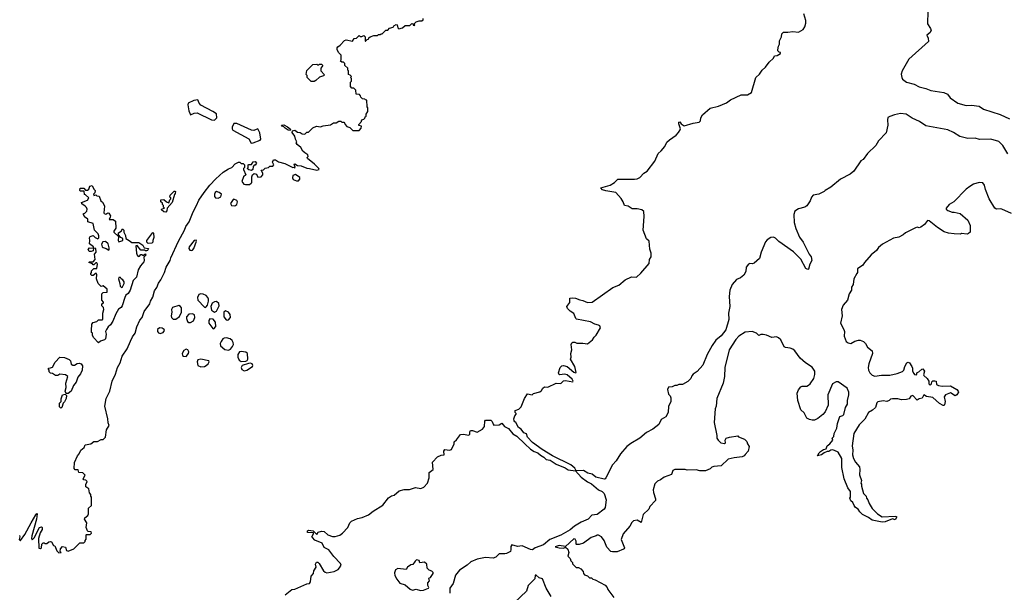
# Model space of a CAD drawing. Extents: x 2220333 to 2384341, y 721037 to 894043.
# Tile 320 of 325: x 2353509 to 2364200, y 862081 to 868302. Entities that reach past the tile are written whole.
import ezdxf

# ---------------------------------------------------------------- set-up
doc = ezdxf.new("R2010")
doc.units = 0

msp = doc.modelspace()

# ---------------------------------------------------------------- linework, layer by layer
at = {"layer": '0CON10XD'}
for points in [[(2359494, 864676), (2359503, 864715), (2359496, 864774), (2359505, 864792), (2359515, 864800), (2359535, 864800), (2359558, 864788), (2359625, 864789), (2359675, 864780), (2359728, 864825), (2359746, 864854), (2359769, 864875), (2359814, 864955), (2359807, 864975), (2359795, 864984), (2359755, 864993), (2359705, 865019), (2359555, 865048), (2359546, 865056), (2359525, 865110), (2359487, 865135), (2359458, 865165), (2359448, 865185), (2359482, 865228), (2359482, 865278), (2359515, 865282), (2359545, 865276), (2359589, 865259), (2359625, 865252), (2359675, 865231), (2359725, 865232), (2359948, 865392), (2360015, 865419), (2360084, 865476), (2360152, 865508), (2360205, 865504), (2360253, 865547), (2360342, 865655), (2360348, 865695), (2360364, 865726), (2360364, 865764), (2360349, 865809), (2360343, 865895), (2360315, 865922), (2360278, 866015), (2360290, 866165), (2360285, 866220), (2360265, 866238), (2360215, 866248), (2360158, 866248), (2360115, 866278), (2360075, 866282), (2360062, 866325), (2360041, 866361), (2359983, 866423), (2359872, 866442), (2359838, 866455), (2359818, 866475), (2359920, 866505), (2359968, 866532), (2360005, 866568), (2360185, 866569), (2360215, 866574), (2360242, 866588), (2360286, 866635), (2360323, 866655), (2360404, 866766), (2360442, 866848), (2360475, 866878), (2360512, 866925), (2360535, 866970), (2360565, 866998), (2360635, 867048), (2360662, 867075), (2360680, 867105), (2360682, 867115), (2360665, 867170), (2360665, 867190), (2360675, 867192), (2360691, 867171), (2360725, 867150), (2360821, 867179), (2360885, 867190), (2360900, 867205), (2360903, 867237), (2360921, 867269), (2361005, 867342), (2361095, 867363), (2361185, 867400), (2361225, 867433), (2361342, 867485), (2361413, 867487), (2361455, 867511), (2361502, 867675), (2361541, 867709), (2361571, 867755), (2361607, 867785), (2361645, 867840), (2361693, 867885), (2361705, 867908), (2361735, 867912), (2361770, 867935), (2361770, 867945), (2361755, 867950), (2361740, 867965), (2361740, 867975), (2361748, 868015), (2361758, 868035), (2361758, 868072), (2361780, 868115), (2361783, 868147), (2361803, 868167), (2361848, 868168), (2361905, 868173), (2361965, 868167), (2362016, 868194), (2362033, 868225), (2362043, 868265), (2362043, 868295), (2362022, 868365)], [(2363371, 868395), (2363367, 868257), (2363398, 868205), (2363404, 868185), (2363390, 868160), (2363357, 868135), (2363372, 868102), (2363378, 868065), (2363164, 867875), (2363089, 867745), (2363081, 867709), (2363086, 867675), (2363095, 867655), (2363139, 867625), (2363220, 867600), (2363275, 867574), (2363346, 867556), (2363402, 867532), (2363542, 867512), (2363584, 867494), (2363610, 867455), (2363695, 867395), (2363785, 867369), (2363845, 867373), (2363925, 867364), (2363975, 867329), (2364153, 867273), (2364255, 867226)], [(2353505, 862698), (2353512, 862685), (2353502, 862655), (2353513, 862643), (2353518, 862645), (2353565, 862710), (2353635, 862837), (2353685, 862922), (2353695, 862938), (2353700, 862935), (2353690, 862875), (2353640, 862695), (2353638, 862665), (2353645, 862650), (2353665, 862672), (2353724, 862786), (2353745, 862793), (2353751, 862785), (2353752, 862765), (2353732, 862728), (2353712, 862665), (2353715, 862560), (2353735, 862558), (2353747, 862563), (2353750, 862605), (2353765, 862620), (2353775, 862620), (2353785, 862610), (2353805, 862610), (2353825, 862628), (2353845, 862632), (2353855, 862630), (2353875, 862590), (2353890, 862585), (2353913, 862533), (2353935, 862510), (2353958, 862512), (2353950, 862525), (2353952, 862555), (2353973, 862577), (2354005, 862570), (2354017, 862537), (2354035, 862528), (2354095, 862552), (2354162, 862618), (2354205, 862620), (2354218, 862632), (2354220, 862645), (2354232, 862658), (2354230, 862705), (2354235, 862710), (2354275, 862710), (2354290, 862725), (2354285, 862738), (2354253, 862743), (2354245, 862750), (2354232, 862785), (2354238, 862835), (2354212, 862875), (2354215, 862890), (2354248, 862915), (2354256, 862934), (2354256, 862994), (2354288, 863025), (2354288, 863115), (2354280, 863125), (2354280, 863145), (2354268, 863162), (2354258, 863205), (2354228, 863228), (2354228, 863252), (2354240, 863285), (2354228, 863298), (2354205, 863302), (2354198, 863315), (2354220, 863355), (2354195, 863380), (2354152, 863382), (2354145, 863410), (2354112, 863412), (2354102, 863425), (2354105, 863490), (2354136, 863565), (2354156, 863584), (2354174, 863625), (2354210, 863655), (2354220, 863685), (2354280, 863695), (2354315, 863718), (2354352, 863718), (2354395, 863742), (2354415, 863740), (2354440, 863765), (2354452, 863845), (2354482, 863895), (2354471, 863921), (2354467, 863965), (2354434, 864104), (2354446, 864185), (2354489, 864265), (2354513, 864375), (2354549, 864451), (2354571, 864525), (2354598, 864575), (2354622, 864645), (2354675, 864725), (2354712, 864808), (2354733, 864855), (2354762, 864898), (2354781, 864965), (2354815, 865038), (2354837, 865065), (2354859, 865131), (2354922, 865215), (2354930, 865245), (2354954, 865286), (2354971, 865355), (2354998, 865392), (2355015, 865439), (2355041, 865475), (2355080, 865555), (2355099, 865615), (2355143, 865685), (2355150, 865715), (2355232, 865895), (2355299, 866015), (2355314, 866056), (2355348, 866105), (2355392, 866215), (2355429, 866285), (2355455, 866341), (2355510, 866425), (2355573, 866505), (2355639, 866575), (2355718, 866645), (2355775, 866682), (2355812, 866698), (2355849, 866735), (2355885, 866756), (2355900, 866755), (2355915, 866740), (2355935, 866740), (2355950, 866725), (2355950, 866695), (2355940, 866685), (2355940, 866675), (2355963, 866617), (2355940, 866595), (2355920, 866545), (2355942, 866515), (2355961, 866511), (2356005, 866511), (2356022, 866525), (2356028, 866535), (2356029, 866595), (2356038, 866615), (2356055, 866630), (2356080, 866625), (2356095, 866590), (2356130, 866595), (2356150, 866615), (2356150, 866635), (2356132, 866668), (2356155, 866670), (2356175, 866690), (2356212, 866698), (2356225, 866710), (2356258, 866712), (2356270, 866725), (2356252, 866755), (2356265, 866778), (2356285, 866778), (2356318, 866758), (2356389, 866739), (2356475, 866698), (2356485, 866700), (2356495, 866690), (2356500, 866705), (2356488, 866725), (2356495, 866736), (2356525, 866718), (2356565, 866714), (2356625, 866689), (2356656, 866686), (2356735, 866668), (2356760, 866675), (2356758, 866685), (2356711, 866731), (2356633, 866795), (2356630, 866805), (2356642, 866815), (2356638, 866835), (2356604, 866854), (2356584, 866874), (2356563, 866913), (2356520, 866945), (2356512, 866965), (2356518, 866975), (2356502, 867005), (2356497, 867037), (2356468, 867075), (2356470, 867095), (2356495, 867102), (2356525, 867080), (2356555, 867078), (2356575, 867062), (2356605, 867060), (2356625, 867080), (2356645, 867080), (2356692, 867128), (2356733, 867147), (2356775, 867138), (2356805, 867150), (2356885, 867160), (2356915, 867180), (2356945, 867180), (2356975, 867200), (2356995, 867200), (2357005, 867190), (2357028, 867188), (2357040, 867175), (2357042, 867162), (2357062, 867142), (2357095, 867130), (2357125, 867100), (2357195, 867100), (2357218, 867122), (2357220, 867145), (2357192, 867152), (2357190, 867165), (2357220, 867195), (2357220, 867205), (2357232, 867218), (2357245, 867220), (2357258, 867232), (2357260, 867245), (2357270, 867255), (2357270, 867275), (2357290, 867305), (2357290, 867345), (2357280, 867355), (2357278, 867428), (2357265, 867430), (2357255, 867440), (2357232, 867442), (2357212, 867462), (2357210, 867475), (2357198, 867488), (2357162, 867492), (2357158, 867538), (2357138, 867558), (2357115, 867560), (2357100, 867575), (2357100, 867625), (2357110, 867635), (2357110, 867665), (2357100, 867675), (2357110, 867685), (2357098, 867698), (2357080, 867705), (2357080, 867745), (2357070, 867755), (2357070, 867775), (2357040, 867805), (2357038, 867828), (2357025, 867840), (2357005, 867840), (2356992, 867852), (2357000, 867865), (2357000, 867915), (2356970, 867945), (2356957, 867977), (2356957, 867995), (2356964, 868006), (2356990, 868025), (2357034, 868076), (2357055, 868083), (2357122, 868068), (2357142, 868098), (2357165, 868100), (2357172, 868108), (2357195, 868130), (2357205, 868120), (2357225, 868120), (2357245, 868130), (2357260, 868115), (2357260, 868070), (2357265, 868070), (2357282, 868088), (2357295, 868090), (2357300, 868105), (2357313, 868117), (2357355, 868130), (2357395, 868130), (2357405, 868140), (2357425, 868140), (2357435, 868150), (2357445, 868150), (2357485, 868190), (2357505, 868190), (2357525, 868210), (2357565, 868220), (2357570, 868235), (2357595, 868250), (2357607, 868247), (2357613, 868213), (2357625, 868202), (2357667, 868213), (2357695, 868240), (2357745, 868240), (2357765, 868260), (2357778, 868258), (2357782, 868242), (2357795, 868240), (2357800, 868245), (2357790, 868255), (2357815, 868280), (2357845, 868290), (2357875, 868290), (2357888, 868302), (2357890, 868315)], [(2356675, 867630), (2356630, 867675), (2356630, 867695), (2356620, 867705), (2356628, 867752), (2356693, 867817), (2356735, 867820), (2356745, 867810), (2356755, 867810), (2356765, 867820), (2356785, 867820), (2356800, 867805), (2356780, 867775), (2356780, 867745), (2356817, 867703), (2356807, 867693), (2356765, 867678), (2356725, 867640), (2356705, 867632), (2356675, 867630)], [(2355625, 867210), (2355649, 867235), (2355645, 867278), (2355605, 867306), (2355474, 867375), (2355456, 867395), (2355442, 867432), (2355400, 867425), (2355337, 867395), (2355334, 867376), (2355345, 867312), (2355365, 867270), (2355402, 867288), (2355435, 867289), (2355592, 867215), (2355625, 867210)], [(2364238, 866845), (2364185, 866935), (2364139, 866979), (2364055, 867005), (2363931, 866999), (2363885, 867016), (2363805, 867013), (2363716, 867034), (2363647, 867077), (2363585, 867104), (2363348, 867148), (2363278, 867195), (2363201, 867231), (2363135, 867275), (2363073, 867283), (2363008, 867268), (2362955, 867252), (2362935, 867238), (2362930, 867215), (2362936, 867155), (2362916, 867074), (2362833, 866985), (2362804, 866936), (2362713, 866847), (2362667, 866785), (2362643, 866767), (2362567, 866655), (2362525, 866624), (2362421, 866569), (2362315, 866481), (2362255, 866448), (2362245, 866434), (2362185, 866408), (2362125, 866394), (2362106, 866374), (2362090, 866335), (2362055, 866279), (2362032, 866265), (2361965, 866249), (2361925, 866221), (2361914, 866185), (2361917, 866097), (2361935, 866035), (2361975, 865939), (2362016, 865885), (2362081, 865755), (2362104, 865725), (2362110, 865685), (2362089, 865645), (2362075, 865590), (2362065, 865588), (2362045, 865598), (2361990, 865700), (2361910, 865780), (2361753, 865893), (2361715, 865929), (2361695, 865939), (2361665, 865937), (2361625, 865910), (2361605, 865888), (2361559, 865775), (2361543, 865707), (2361485, 865657), (2361465, 865650), (2361435, 865652), (2361422, 865645), (2361397, 865615), (2361392, 865568), (2361373, 865527), (2361335, 865498), (2361292, 865478), (2361246, 865424), (2361220, 865365), (2361213, 865295), (2361221, 865185), (2361206, 865115), (2361209, 865045), (2361175, 864934), (2361125, 864867), (2361068, 864822), (2361027, 864763), (2360973, 864665), (2360925, 864547), (2360865, 864481), (2360820, 864450), (2360806, 864434), (2360796, 864405), (2360765, 864370), (2360705, 864340), (2360665, 864337), (2360645, 864328), (2360623, 864327), (2360595, 864312), (2360552, 864308), (2360543, 864285), (2360553, 864235), (2360570, 864215), (2360577, 864195), (2360578, 864155), (2360572, 864135), (2360552, 864105), (2360549, 864035), (2360523, 863987), (2360473, 863957), (2360450, 863905), (2360384, 863855), (2360315, 863818), (2360241, 863755), (2360145, 863699), (2360100, 863665), (2360032, 863585), (2359985, 863509), (2359944, 863465), (2359873, 863325), (2359865, 863313), (2359855, 863311), (2359763, 863333), (2359723, 863365), (2359677, 863377), (2359631, 863405), (2359552, 863402), (2359535, 863428), (2359492, 863465), (2359293, 863563), (2359181, 863631), (2359077, 863707), (2359024, 863765), (2359013, 863803), (2358982, 863815), (2358952, 863852), (2358925, 863873), (2358897, 863927), (2358885, 863932), (2358878, 863945), (2358873, 863967), (2358885, 864000), (2358900, 864015), (2358900, 864025), (2358890, 864035), (2358890, 864055), (2358928, 864072), (2358953, 864095), (2358990, 864185), (2359024, 864236), (2359072, 864228), (2359088, 864242), (2359155, 864258), (2359175, 864272), (2359190, 864300), (2359208, 864312), (2359245, 864311), (2359335, 864352), (2359385, 864350), (2359413, 864377), (2359435, 864383), (2359515, 864368), (2359519, 864375), (2359509, 864395), (2359453, 864445), (2359425, 864452), (2359375, 864444), (2359362, 864452), (2359359, 864465), (2359377, 864525), (2359395, 864540), (2359415, 864545), (2359454, 864534), (2359525, 864471), (2359545, 864464), (2359552, 864468), (2359536, 864536), (2359488, 864615), (2359497, 864635), (2359494, 864676)], [(2356021, 866961), (2356045, 866964), (2356118, 866995), (2356126, 867005), (2356115, 867072), (2356096, 867116), (2356050, 867100), (2356025, 867101), (2355868, 867175), (2355835, 867173), (2355815, 867135), (2355814, 867115), (2355822, 867102), (2355997, 867007), (2356021, 866961)], [(2356445, 867100), (2356425, 867103), (2356390, 867125), (2356378, 867138), (2356360, 867145), (2356352, 867158), (2356375, 867160), (2356415, 867138), (2356446, 867116), (2356450, 867105), (2356445, 867100)], [(2356025, 866662), (2355995, 866670), (2355980, 866685), (2355990, 866695), (2355990, 866725), (2355995, 866730), (2356025, 866730), (2356042, 866758), (2356065, 866760), (2356080, 866745), (2356065, 866720), (2356055, 866720), (2356042, 866708), (2356040, 866675), (2356025, 866662)], [(2356515, 866551), (2356535, 866553), (2356552, 866568), (2356549, 866589), (2356505, 866620), (2356475, 866608), (2356470, 866585), (2356478, 866565), (2356515, 866551)], [(2354365, 864790), (2354311, 864851), (2354298, 864875), (2354300, 864895), (2354290, 864905), (2354288, 864925), (2354292, 864995), (2354305, 865012), (2354348, 865022), (2354365, 865040), (2354405, 865040), (2354410, 865045), (2354412, 865115), (2354422, 865155), (2354417, 865177), (2354400, 865195), (2354400, 865215), (2354420, 865225), (2354420, 865235), (2354400, 865255), (2354402, 865325), (2354415, 865340), (2354458, 865342), (2354460, 865375), (2354415, 865410), (2354393, 865403), (2354362, 865435), (2354342, 865485), (2354348, 865535), (2354338, 865548), (2354305, 865522), (2354293, 865523), (2354280, 865535), (2354280, 865545), (2354290, 865555), (2354290, 865575), (2354315, 865600), (2354345, 865600), (2354352, 865645), (2354345, 865660), (2354335, 865660), (2354315, 865640), (2354305, 865640), (2354298, 865648), (2354260, 865665), (2354265, 865670), (2354305, 865670), (2354330, 865695), (2354320, 865755), (2354340, 865775), (2354337, 865817), (2354310, 865820), (2354308, 865792), (2354285, 865782), (2354263, 865783), (2354255, 865800), (2354253, 865807), (2354265, 865822), (2354310, 865820), (2354310, 865835), (2354268, 865868), (2354272, 865905), (2354267, 865933), (2354274, 865946), (2354305, 865958), (2354330, 865935), (2354358, 865922), (2354368, 865932), (2354368, 865955), (2354360, 865975), (2354322, 866015), (2354308, 866088), (2354250, 866105), (2354250, 866135), (2354212, 866162), (2354210, 866175), (2354200, 866185), (2354202, 866198), (2354215, 866200), (2354238, 866222), (2354240, 866245), (2354235, 866260), (2354220, 866275), (2354182, 866302), (2354180, 866315), (2354245, 866342), (2354260, 866365), (2354225, 866400), (2354212, 866402), (2354208, 866438), (2354168, 866438), (2354160, 866445), (2354165, 866470), (2354205, 866470), (2354225, 866450), (2354245, 866450), (2354258, 866462), (2354270, 866495), (2354295, 866500), (2354312, 866462), (2354330, 866445), (2354325, 866420), (2354310, 866405), (2354312, 866392), (2354335, 866400), (2354345, 866390), (2354370, 866385), (2354388, 866335), (2354409, 866319), (2354422, 866295), (2354428, 866275), (2354422, 866205), (2354427, 866197), (2354445, 866190), (2354465, 866202), (2354475, 866200), (2354493, 866173), (2354492, 866155), (2354482, 866132), (2354522, 866132), (2354550, 866115), (2354552, 866038), (2354532, 866005), (2354532, 865995), (2354580, 865945), (2354578, 865905), (2354585, 865890), (2354630, 865905), (2354630, 865925), (2354607, 865937), (2354580, 865965), (2354583, 865987), (2354610, 866005), (2354625, 866030), (2354640, 866015), (2354640, 865995), (2354656, 865956), (2354660, 865925), (2354698, 865905), (2354725, 865880), (2354802, 865882), (2354845, 865852), (2354862, 865822), (2354906, 865816), (2354898, 865795), (2354885, 865790), (2354875, 865790), (2354865, 865800), (2354825, 865800), (2354785, 865850), (2354770, 865845), (2354778, 865765), (2354783, 865743), (2354795, 865730), (2354808, 865732), (2354825, 865750), (2354835, 865750), (2354845, 865740), (2354875, 865760), (2354880, 865745), (2354858, 865722), (2354860, 865685), (2354855, 865672), (2354821, 865629), (2354796, 865584), (2354776, 865505), (2354741, 865469), (2354708, 865365), (2354685, 865329), (2354662, 865308), (2354650, 865285), (2354621, 865195), (2354609, 865175), (2354583, 865157), (2354553, 865105), (2354520, 865025), (2354495, 864988), (2354468, 864965), (2354452, 864938), (2354442, 864915), (2354448, 864885), (2354440, 864835), (2354430, 864825), (2354385, 864810), (2354365, 864790)], [(2364277, 866197), (2364172, 866242), (2364153, 866247), (2364115, 866244), (2364095, 866256), (2364036, 866355), (2363996, 866456), (2363984, 866504), (2363965, 866528), (2363925, 866533), (2363866, 866514), (2363825, 866490)], [(2355095, 866212), (2355073, 866213), (2355050, 866235), (2355052, 866248), (2355080, 866255), (2355070, 866265), (2355070, 866285), (2355060, 866295), (2355058, 866308), (2355043, 866323), (2355042, 866345), (2355075, 866350), (2355102, 866322), (2355128, 866312), (2355140, 866345), (2355150, 866355), (2355150, 866365), (2355140, 866375), (2355143, 866397), (2355185, 866440), (2355195, 866440), (2355200, 866435), (2355198, 866415), (2355188, 866402), (2355166, 866315), (2355110, 866255), (2355108, 866225), (2355095, 866212)], [(2355665, 866364), (2355694, 866376), (2355700, 866405), (2355675, 866426), (2355645, 866436), (2355630, 866425), (2355624, 866405), (2355625, 866380), (2355635, 866367), (2355665, 866364)], [(2363825, 866490), (2363785, 866462), (2363650, 866325), (2363600, 866295), (2363570, 866255), (2363570, 866245), (2363585, 866230), (2363635, 866212), (2363655, 866212), (2363720, 866195), (2363802, 866125), (2363828, 866065), (2363828, 865995), (2363812, 865978), (2363795, 865973), (2363735, 865978), (2363725, 865972), (2363655, 865977), (2363595, 865982), (2363545, 865997), (2363474, 866044), (2363385, 866118), (2363365, 866120), (2363332, 866078), (2363295, 866048), (2363275, 866040), (2363255, 866048), (2363235, 866040), (2363125, 865988), (2363102, 865965), (2363055, 865938), (2362995, 865930), (2362876, 865864), (2362835, 865828), (2362812, 865795), (2362754, 865746), (2362680, 865665), (2362662, 865635), (2362605, 865597), (2362607, 865555), (2362600, 865545), (2362567, 865485), (2362557, 865425), (2362540, 865395), (2362541, 865365), (2362516, 865324), (2362497, 865255), (2362449, 865201), (2362432, 865155), (2362440, 865085), (2362420, 865005), (2362458, 864938), (2362464, 864915), (2362462, 864865), (2362483, 864805), (2362505, 864790), (2362534, 864784), (2362575, 864810), (2362615, 864822), (2362635, 864822), (2362672, 864805), (2362694, 864784), (2362716, 864746), (2362766, 864706), (2362768, 864675), (2362727, 864565), (2362722, 864525), (2362724, 864495), (2362739, 864465), (2362765, 864440), (2362795, 864431), (2362865, 864440), (2362955, 864440), (2363035, 864457), (2363095, 864480), (2363110, 864495), (2363118, 864535), (2363142, 864575), (2363155, 864582), (2363172, 864575), (2363196, 864536), (2363204, 864515), (2363204, 864485), (2363219, 864459), (2363225, 864448), (2363245, 864443), (2363255, 864470), (2363270, 864475), (2363303, 864507), (2363315, 864508), (2363332, 864485), (2363323, 864445), (2363327, 864435), (2363362, 864405), (2363380, 864375), (2363380, 864345), (2363395, 864330), (2363410, 864345), (2363412, 864368), (2363425, 864380), (2363445, 864380), (2363458, 864375), (2363465, 864340), (2363485, 864328), (2363525, 864320), (2363616, 864326), (2363685, 864283), (2363698, 864268), (2363702, 864255), (2363684, 864226), (2363665, 864217), (2363615, 864247), (2363562, 864225), (2363548, 864205), (2363556, 864155), (2363552, 864118), (2363545, 864110), (2363535, 864110), (2363495, 864133), (2363425, 864197), (2363355, 864209), (2363325, 864226), (2363309, 864191), (2363275, 864182), (2363255, 864170), (2363205, 864220), (2363185, 864212), (2363165, 864182), (2363136, 864174), (2363085, 864172), (2363045, 864182), (2362985, 864182), (2362965, 864180), (2362950, 864165), (2362925, 864153), (2362885, 864163), (2362828, 864152), (2362815, 864140), (2362800, 864090), (2362770, 864060), (2362725, 864033), (2362687, 863963), (2362625, 863901), (2362566, 863805), (2362547, 863673), (2362554, 863625), (2362552, 863575), (2362561, 863535), (2362583, 863495), (2362627, 863445), (2362632, 863415), (2362628, 863358), (2362648, 863295), (2362642, 863265), (2362650, 863255), (2362650, 863235), (2362672, 863155), (2362700, 863125), (2362702, 863105), (2362717, 863087), (2362732, 863045), (2362765, 862990), (2362822, 862935), (2362875, 862902), (2363015, 862909), (2363030, 862905), (2363028, 862895), (2363015, 862870), (2362985, 862878), (2362905, 862848), (2362875, 862843), (2362764, 862864), (2362725, 862892), (2362660, 862925), (2362630, 862955), (2362613, 862983), (2362584, 863004), (2362568, 863025), (2362556, 863056), (2362533, 863073), (2362522, 863105), (2362528, 863115), (2362528, 863175), (2362502, 863215), (2362460, 863315), (2362436, 863436), (2362435, 863536), (2362395, 863603), (2362355, 863623), (2362335, 863630), (2362315, 863627), (2362295, 863610), (2362275, 863610), (2362242, 863598), (2362215, 863574), (2362172, 863562), (2362189, 863595), (2362205, 863611), (2362235, 863633), (2362265, 863638), (2362278, 863672), (2362307, 863695), (2362337, 863733), (2362330, 863755), (2362350, 863775), (2362352, 863805), (2362382, 863865), (2362390, 863915), (2362415, 863990), (2362445, 864002), (2362456, 864014), (2362475, 864090), (2362496, 864124), (2362496, 864165), (2362513, 864225), (2362511, 864255), (2362495, 864299), (2362395, 864366), (2362374, 864366), (2362333, 864347), (2362284, 864226), (2362288, 864115), (2362255, 864040), (2362229, 864011), (2362175, 863970), (2362137, 863953), (2362115, 863952), (2362085, 863958), (2362054, 863974), (2362025, 864030), (2361992, 864065), (2361958, 864165), (2361952, 864245), (2361965, 864280), (2361990, 864315), (2362005, 864322), (2362055, 864322), (2362075, 864330), (2362093, 864347), (2362130, 864405), (2362143, 864447), (2362142, 864485), (2362115, 864528), (2362042, 864575), (2361984, 864624), (2361927, 864705), (2361905, 864722), (2361875, 864733), (2361825, 864739), (2361808, 864748), (2361772, 864825), (2361747, 864847), (2361725, 864858), (2361675, 864848), (2361616, 864876), (2361583, 864883), (2361557, 864883), (2361535, 864872), (2361508, 864898), (2361463, 864913), (2361385, 864909), (2361318, 864865), (2361285, 864827), (2361213, 864715), (2361164, 864525), (2361160, 864425), (2361148, 864355), (2361080, 864185), (2361072, 864105), (2361060, 864075), (2361050, 863925), (2361080, 863785), (2361080, 863755), (2361093, 863733), (2361122, 863705), (2361163, 863697), (2361172, 863705), (2361168, 863735), (2361180, 863755), (2361214, 863766), (2361305, 863780), (2361315, 863770), (2361380, 863745), (2361405, 863720), (2361410, 863695), (2361430, 863665), (2361420, 863615), (2361385, 863580), (2361376, 863564), (2361355, 863552), (2361265, 863542), (2361203, 863527), (2361126, 863454), (2361045, 863448), (2361025, 863440), (2361007, 863423), (2360955, 863402), (2360895, 863400), (2360855, 863412), (2360755, 863409), (2360733, 863417), (2360623, 863417), (2360602, 863405), (2360585, 863362), (2360505, 863332), (2360465, 863302), (2360435, 863290), (2360405, 863260), (2360388, 863195), (2360390, 863165), (2360412, 863098), (2360412, 863078), (2360350, 863015), (2360340, 862985), (2360278, 862925), (2360255, 862840), (2360214, 862864), (2360175, 862856), (2360155, 862839), (2360132, 862798), (2360063, 862715), (2360040, 862655), (2360074, 862565), (2360073, 862555), (2360065, 862549), (2359995, 862520), (2359945, 862519), (2359927, 862525), (2359883, 862573), (2359854, 862645), (2359826, 862685), (2359795, 862702), (2359778, 862702), (2359767, 862693), (2359715, 862678), (2359630, 862615), (2359585, 862600), (2359555, 862600), (2359550, 862605), (2359552, 862635), (2359539, 862659), (2359525, 862662), (2359435, 862577), (2359365, 862588), (2359322, 862575), (2359367, 862564), (2359412, 862562), (2359435, 862570), (2359460, 862550), (2359473, 862515), (2359460, 862475), (2359487, 862447), (2359493, 862423), (2359510, 862405), (2359512, 862392), (2359552, 862352), (2359575, 862350), (2359600, 862335), (2359628, 862308), (2359630, 862285), (2359642, 862272), (2359675, 862260), (2359695, 862240), (2359717, 862237), (2359732, 862222), (2359757, 862217), (2359865, 862158), (2359888, 862135), (2359895, 862110), (2359960, 862025)], [(2355845, 866281), (2355866, 866295), (2355874, 866324), (2355866, 866336), (2355835, 866352), (2355825, 866348), (2355798, 866305), (2355810, 866285), (2355845, 866281)], [(2354902, 865872), (2354890, 865885), (2354890, 865905), (2354955, 865990), (2354962, 865982), (2354967, 865935), (2354953, 865905), (2354953, 865885), (2354945, 865874), (2354902, 865872)], [(2354475, 865798), (2354482, 865805), (2354482, 865825), (2354468, 865868), (2354442, 865892), (2354412, 865888), (2354398, 865865), (2354406, 865836), (2354416, 865826), (2354448, 865818), (2354475, 865798)], [(2355375, 865793), (2355385, 865797), (2355399, 865815), (2355430, 865895), (2355425, 865908), (2355402, 865905), (2355350, 865835), (2355347, 865815), (2355355, 865798), (2355375, 865793)], [(2354615, 865392), (2354625, 865400), (2354642, 865435), (2354642, 865455), (2354628, 865475), (2354610, 865485), (2354605, 865500), (2354585, 865500), (2354580, 865485), (2354596, 865436), (2354598, 865408), (2354615, 865392)], [(2355525, 865176), (2355535, 865183), (2355549, 865201), (2355559, 865245), (2355560, 865265), (2355551, 865285), (2355534, 865304), (2355501, 865321), (2355475, 865324), (2355454, 865316), (2355438, 865285), (2355443, 865255), (2355515, 865178), (2355525, 865176)], [(2355625, 865124), (2355644, 865136), (2355676, 865195), (2355670, 865220), (2355645, 865239), (2355625, 865238), (2355599, 865221), (2355584, 865186), (2355592, 865145), (2355625, 865124)], [(2355175, 865049), (2355205, 865050), (2355243, 865077), (2355264, 865125), (2355265, 865170), (2355256, 865186), (2355235, 865198), (2355168, 865175), (2355156, 865155), (2355161, 865125), (2355152, 865085), (2355156, 865066), (2355175, 865049)], [(2355765, 865037), (2355775, 865041), (2355796, 865065), (2355795, 865100), (2355775, 865126), (2355745, 865139), (2355726, 865124), (2355724, 865075), (2355751, 865041), (2355765, 865037)], [(2355345, 865013), (2355365, 865014), (2355395, 865030), (2355412, 865065), (2355405, 865094), (2355385, 865107), (2355346, 865104), (2355320, 865075), (2355319, 865055), (2355332, 865022), (2355345, 865013)], [(2355615, 864943), (2355640, 864970), (2355634, 865015), (2355608, 865049), (2355575, 865051), (2355562, 865035), (2355561, 865005), (2355605, 864947), (2355615, 864943)], [(2355035, 864894), (2355065, 864903), (2355082, 864925), (2355078, 864935), (2355055, 864950), (2355025, 864956), (2355004, 864936), (2355004, 864915), (2355015, 864900), (2355035, 864894)], [(2355775, 864712), (2355798, 864722), (2355820, 864750), (2355831, 864775), (2355828, 864795), (2355816, 864816), (2355793, 864835), (2355755, 864844), (2355729, 864841), (2355715, 864834), (2355696, 864805), (2355687, 864785), (2355688, 864758), (2355735, 864720), (2355775, 864712)], [(2355315, 864644), (2355340, 864675), (2355346, 864695), (2355334, 864714), (2355315, 864721), (2355291, 864709), (2355273, 864675), (2355276, 864655), (2355287, 864645), (2355315, 864644)], [(2355915, 864589), (2355965, 864593), (2355980, 864600), (2355986, 864614), (2355981, 864675), (2355965, 864690), (2355915, 864698), (2355895, 864694), (2355876, 864665), (2355876, 864635), (2355892, 864602), (2355915, 864589)], [(2354035, 864240), (2354012, 864242), (2354002, 864265), (2354012, 864305), (2354008, 864352), (2354030, 864425), (2354005, 864442), (2353945, 864450), (2353922, 864438), (2353898, 864438), (2353865, 864460), (2353842, 864462), (2353830, 864475), (2353830, 864495), (2353820, 864505), (2353823, 864517), (2353845, 864518), (2353865, 864527), (2353895, 864581), (2353945, 864637), (2353995, 864631), (2354045, 864610), (2354059, 864595), (2354069, 864559), (2354085, 864548), (2354105, 864548), (2354134, 864566), (2354155, 864570), (2354175, 864563), (2354192, 864542), (2354186, 864495), (2354168, 864455), (2354140, 864420), (2354122, 864365), (2354092, 864328), (2354066, 864265), (2354035, 864240)], [(2355475, 864529), (2355515, 864534), (2355535, 864544), (2355557, 864565), (2355567, 864585), (2355562, 864595), (2355475, 864614), (2355444, 864606), (2355437, 864585), (2355444, 864544), (2355475, 864529)], [(2355945, 864486), (2355975, 864494), (2356036, 864534), (2356040, 864545), (2356033, 864563), (2356015, 864570), (2355992, 864568), (2355924, 864546), (2355913, 864525), (2355920, 864500), (2355945, 864486)], [(2353955, 864080), (2353940, 864095), (2353940, 864135), (2353960, 864155), (2353958, 864182), (2353973, 864227), (2354002, 864232), (2354018, 864218), (2354012, 864185), (2353995, 864150), (2353980, 864135), (2353965, 864090), (2353955, 864080)], [(2356390, 862055), (2356465, 862110), (2356495, 862114), (2356628, 862172), (2356655, 862178), (2356668, 862195), (2356673, 862257), (2356700, 862285), (2356702, 862315), (2356728, 862355), (2356720, 862385), (2356732, 862408), (2356745, 862410), (2356762, 862395), (2356806, 862315), (2356825, 862299), (2356845, 862294), (2356924, 862306), (2356965, 862328), (2356983, 862347), (2356998, 862375), (2356992, 862395), (2356921, 862471), (2356865, 862543), (2356815, 862568), (2356794, 862614), (2356715, 862649), (2356688, 862675), (2356682, 862685), (2356700, 862715), (2356698, 862728), (2356635, 862730), (2356635, 862748), (2356645, 862757), (2356695, 862748), (2356735, 862710), (2356750, 862735), (2356785, 862744), (2356815, 862743), (2356856, 862706), (2356905, 862689), (2356935, 862687), (2356985, 862702), (2357015, 862722), (2357070, 862785), (2357093, 862835), (2357113, 862855), (2357176, 862884), (2357226, 862894), (2357295, 862923), (2357345, 862962), (2357453, 863027), (2357515, 863108), (2357545, 863128), (2357575, 863136), (2357630, 863185), (2357685, 863197), (2357742, 863198), (2357805, 863219), (2357865, 863207), (2357896, 863225), (2357936, 863265), (2357953, 863325), (2357956, 863384), (2357998, 863415), (2357990, 863495), (2358045, 863552), (2358085, 863570), (2358118, 863575), (2358113, 863615), (2358125, 863632), (2358175, 863627), (2358196, 863634), (2358226, 863694), (2358228, 863715), (2358253, 863737), (2358294, 863796), (2358325, 863800), (2358385, 863790), (2358395, 863800), (2358398, 863825), (2358405, 863838), (2358425, 863840), (2358475, 863820), (2358535, 863852), (2358556, 863884), (2358558, 863942), (2358568, 863952), (2358625, 863950), (2358640, 863935), (2358648, 863908), (2358658, 863898), (2358715, 863902), (2358745, 863920), (2358774, 863884), (2358815, 863862), (2358863, 863803), (2358905, 863776), (2358993, 863693), (2359056, 863635), (2359095, 863610), (2359135, 863595), (2359162, 863572), (2359200, 863550), (2359225, 863525), (2359268, 863518), (2359335, 863474), (2359432, 863432), (2359465, 863410), (2359545, 863402), (2359605, 863332), (2359675, 863280), (2359719, 863259), (2359795, 863193), (2359835, 863178), (2359855, 863154), (2359876, 863085), (2359866, 863004), (2359856, 862985), (2359780, 862925), (2359721, 862919), (2359682, 862875), (2359605, 862842), (2359532, 862798), (2359485, 862760), (2359385, 862700), (2359266, 862654), (2359195, 862596), (2359105, 862565), (2359075, 862543), (2359055, 862546), (2358965, 862586), (2358915, 862579), (2358854, 862596), (2358841, 862579), (2358843, 862545), (2358838, 862525), (2358795, 862503), (2358775, 862498), (2358715, 862498), (2358678, 862462), (2358648, 862452), (2358565, 862460), (2358475, 862441), (2358408, 862412), (2358367, 862375), (2358285, 862323), (2358242, 862268), (2358214, 862175), (2358179, 862125), (2358178, 862072)], [(2357862, 862102), (2357895, 862103), (2357948, 862125), (2357952, 862135), (2357940, 862155), (2357940, 862185), (2357960, 862205), (2357950, 862235), (2357968, 862242), (2358000, 862285), (2358000, 862295), (2357985, 862310), (2357955, 862320), (2357934, 862344), (2357928, 862385), (2357905, 862410), (2357855, 862400), (2357848, 862428), (2357818, 862432), (2357801, 862419), (2357778, 862382), (2357755, 862380), (2357720, 862355), (2357705, 862330), (2357615, 862340), (2357588, 862325), (2357577, 862293), (2357583, 862265), (2357603, 862225), (2357635, 862182), (2357695, 862162), (2357748, 862115), (2357775, 862103), (2357815, 862116), (2357862, 862102)], [(2359280, 862035), (2359226, 862126), (2359186, 862226), (2359149, 862239), (2359115, 862266), (2359104, 862266), (2359101, 862229), (2359028, 862155), (2359012, 862095), (2358877, 861965)]]:
    msp.add_lwpolyline(points, dxfattribs=at)

doc.saveas('drawing.dxf')
